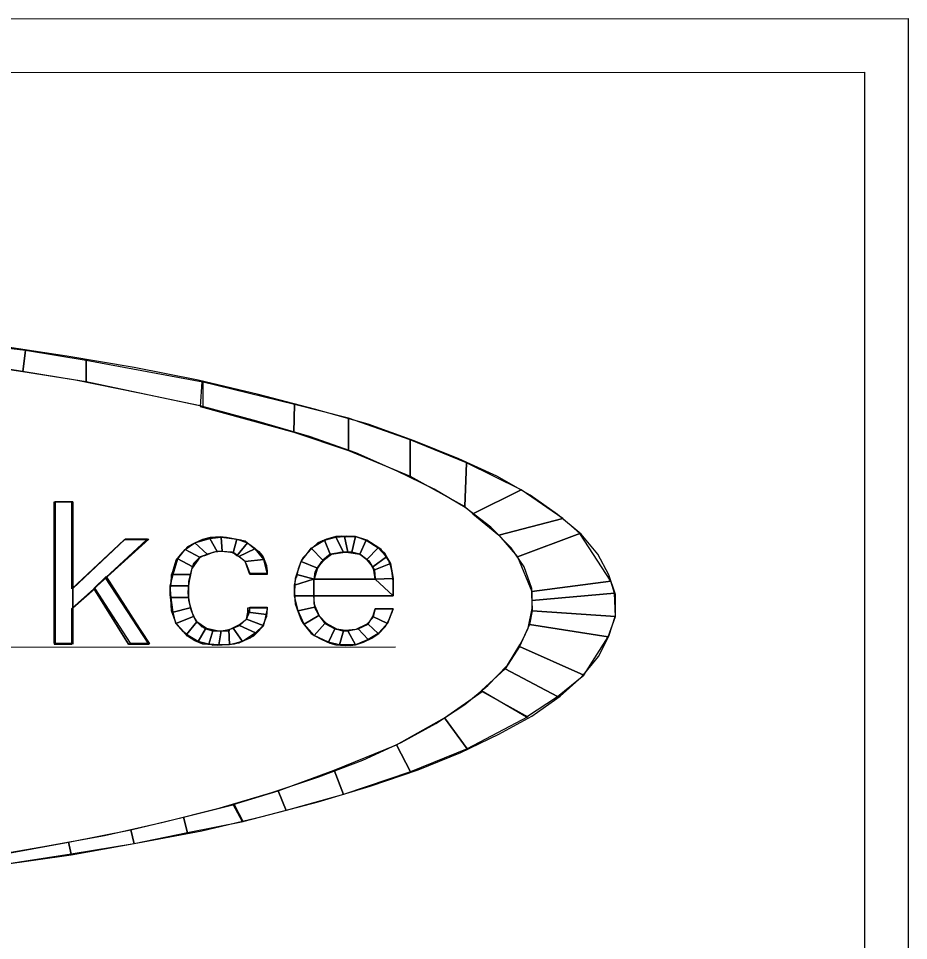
# Model space of a CAD drawing. Extents: x -662500 to -655523, y -1056000 to -1049993.
# Drawn here: x -655616.3 to -655522.6, y -1053929.7 to -1053832.7 of the extents above; entities that cross this region are included whole.
import ezdxf

# ---------------------------------------------------------------- set-up
doc = ezdxf.new("R2010")
doc.units = 0
doc.layers.add('Vrstva 9', color=7, linetype='Continuous')

msp = doc.modelspace()

# ---------------------------------------------------------------- linework, layer by layer
at = {"layer": 'Vrstva 9'}
for p, q in [((-655590.172, -1053891.056), (-655591.974, -1053891.057)), ((-655590.172, -1053891.056), (-655591.974, -1053891.057)), ((-655578.776, -1053891.665), (-655585.228, -1053891.665)), ((-655578.776, -1053891.665), (-655585.228, -1053891.665)), ((-655585.228, -1053893.418), (-655576.89, -1053893.417)), ((-655585.228, -1053893.418), (-655576.89, -1053893.417)), ((-655591.974, -1053894.599), (-655590.172, -1053894.599)), ((-655591.974, -1053894.599), (-655590.172, -1053894.599)), ((-655576.89, -1053894.788), (-655578.775, -1053894.788)), ((-655576.89, -1053894.788), (-655578.775, -1053894.788)), ((-655712.978, -1053898.8), (-655576.638, -1053898.787))]:
    msp.add_line(p, q, dxfattribs=at)
for points in [[(-655522.685, -1053832.661), (-655522.648, -1054250.077), (-656409.722, -1054250.156), (-656409.76, -1053832.74)], [(-655527.272, -1053838.329), (-655527.236, -1054245.489), (-656405.14, -1054245.568), (-656405.177, -1053838.408)], [(-655623.861, -1053868.662), (-655623.652, -1053866.605), (-655615.607, -1053867.557), (-655615.859, -1053869.842)], [(-655615.859, -1053869.842), (-655615.607, -1053867.557), (-655609.197, -1053868.623), (-655609.196, -1053870.908)], [(-655609.196, -1053870.908), (-655609.197, -1053868.623), (-655596.92, -1053870.907), (-655596.92, -1053873.497)], [(-655597.046, -1053870.907), (-655597.213, -1053873.497), (-655587.366, -1053876.201), (-655587.283, -1053873.268)], [(-655587.283, -1053873.268), (-655587.366, -1053876.201), (-655581.584, -1053878.105), (-655581.585, -1053874.715)], [(-655581.585, -1053874.715), (-655581.584, -1053878.105), (-655575.09, -1053880.809), (-655575.09, -1053877)], [(-655575.09, -1053877), (-655575.09, -1053880.809), (-655569.349, -1053884.008), (-655569.182, -1053879.399)], [(-655569.182, -1053879.399), (-655569.349, -1053884.008), (-655568.511, -1053884.77), (-655563.441, -1053882.255)], [(-655563.441, -1053882.255), (-655568.511, -1053884.77), (-655565.787, -1053887.017), (-655559.042, -1053885.264)], [(-655612.589, -1053883.517), (-655610.62, -1053883.516), (-655610.619, -1053898.486), (-655612.588, -1053898.372)], [(-655559.042, -1053885.264), (-655565.787, -1053887.017), (-655563.818, -1053889.302), (-655557.24, -1053886.863)], [(-655594.991, -1053887.248), (-655594.907, -1053888.733), (-655595.41, -1053888.733), (-655596.206, -1053887.362)], [(-655593.357, -1053887.438), (-655593.734, -1053888.886), (-655594.907, -1053888.733), (-655594.991, -1053887.248)], [(-655583.511, -1053889.037), (-655584.139, -1053887.552), (-655582.924, -1053887.247), (-655582.128, -1053888.808)], [(-655582.128, -1053888.808), (-655582.924, -1053887.247), (-655582.002, -1053887.17), (-655581.667, -1053888.808)], [(-655581.667, -1053888.808), (-655582.002, -1053887.17), (-655580.871, -1053887.17), (-655581.248, -1053888.808)], [(-655581.248, -1053888.808), (-655580.871, -1053887.17), (-655579.74, -1053887.551), (-655580.41, -1053889.037)], [(-655557.24, -1053886.863), (-655563.818, -1053889.302), (-655562.309, -1053892.958), (-655553.971, -1053891.853)], [(-655605.089, -1053887.439), (-655602.617, -1053887.439), (-655610.619, -1053894.677), (-655610.619, -1053892.62)], [(-655597.756, -1053887.819), (-655596.457, -1053889.038), (-655597.212, -1053889.381), (-655598.804, -1053888.543)], [(-655596.206, -1053887.362), (-655595.41, -1053888.733), (-655596.457, -1053889.038), (-655597.756, -1053887.819)], [(-655592.226, -1053887.819), (-655593.357, -1053889.19), (-655593.734, -1053888.886), (-655593.357, -1053887.438)], [(-655591.472, -1053888.466), (-655593.147, -1053889.266), (-655593.357, -1053889.19), (-655592.226, -1053887.819)], [(-655584.307, -1053889.647), (-655585.522, -1053888.39), (-655584.139, -1053887.552), (-655583.511, -1053889.037)], [(-655580.41, -1053889.037), (-655579.74, -1053887.551), (-655578.483, -1053888.351), (-655579.656, -1053889.57)], [(-655598.804, -1053888.543), (-655597.212, -1053889.381), (-655598.05, -1053890.333), (-655599.558, -1053889.496)], [(-655590.55, -1053889.571), (-655592.477, -1053889.8), (-655593.147, -1053889.266), (-655591.472, -1053888.466)], [(-655584.851, -1053890.485), (-655586.569, -1053889.799), (-655585.522, -1053888.39), (-655584.307, -1053889.647)], [(-655579.656, -1053889.57), (-655578.483, -1053888.351), (-655577.603, -1053889.303), (-655579.027, -1053890.37)], [(-655599.558, -1053889.496), (-655598.05, -1053890.333), (-655598.259, -1053891.171), (-655600.061, -1053891.172)], [(-655590.172, -1053891.171), (-655591.974, -1053891.171), (-655592.477, -1053889.8), (-655590.55, -1053889.571)], [(-655585.228, -1053891.665), (-655587.03, -1053891.17), (-655586.569, -1053889.799), (-655584.851, -1053890.485)], [(-655579.027, -1053890.37), (-655577.603, -1053889.303), (-655577.184, -1053889.989), (-655578.943, -1053890.713)], [(-655578.943, -1053890.713), (-655577.184, -1053889.989), (-655576.89, -1053891.588), (-655578.776, -1053891.665)], [(-655600.061, -1053891.172), (-655598.259, -1053891.171), (-655598.426, -1053892.352), (-655600.354, -1053892.352)], [(-655585.27, -1053891.665), (-655587.281, -1053892.275), (-655587.03, -1053891.17), (-655585.228, -1053891.665)], [(-655602.532, -1053898.485), (-655604.753, -1053898.485), (-655608.398, -1053892.62), (-655607.1, -1053891.363)], [(-655585.27, -1053893.418), (-655587.281, -1053893.418), (-655587.281, -1053892.275), (-655585.27, -1053891.665)], [(-655578.776, -1053891.665), (-655576.89, -1053893.417), (-655585.228, -1053893.418), (-655585.228, -1053891.665)], [(-655578.776, -1053891.665), (-655576.89, -1053891.588), (-655576.89, -1053893.417), (-655578.776, -1053891.665)], [(-655553.971, -1053891.853), (-655562.309, -1053892.958), (-655562.309, -1053893.911), (-655553.594, -1053893.11)], [(-655600.354, -1053892.352), (-655598.426, -1053892.352), (-655598.426, -1053893.571), (-655600.27, -1053893.571)], [(-655553.594, -1053893.11), (-655562.309, -1053893.911), (-655562.267, -1053894.977), (-655553.51, -1053895.586)], [(-655600.27, -1053893.571), (-655598.426, -1053893.571), (-655598.259, -1053894.676), (-655600.06, -1053895.133)], [(-655585.186, -1053894.598), (-655586.904, -1053894.979), (-655587.281, -1053893.418), (-655585.27, -1053893.418)], [(-655600.06, -1053895.133), (-655598.259, -1053894.676), (-655597.923, -1053895.59), (-655599.767, -1053896.314)], [(-655590.214, -1053895.361), (-655592.183, -1053895.132), (-655592.183, -1053894.675), (-655590.172, -1053894.675)], [(-655584.725, -1053895.474), (-655586.275, -1053896.389), (-655586.904, -1053894.979), (-655585.186, -1053894.598)], [(-655578.775, -1053894.788), (-655576.89, -1053894.788), (-655577.476, -1053896.312), (-655579.027, -1053895.588)], [(-655553.51, -1053895.586), (-655562.267, -1053894.977), (-655562.56, -1053896.425), (-655554.264, -1053897.719)], [(-655599.767, -1053896.314), (-655597.923, -1053895.59), (-655597.546, -1053896.123), (-655598.635, -1053897.456)], [(-655591.387, -1053897.303), (-655593.063, -1053896.542), (-655592.351, -1053895.856), (-655590.591, -1053896.541)], [(-655590.591, -1053896.541), (-655592.351, -1053895.856), (-655592.183, -1053895.132), (-655590.214, -1053895.361)], [(-655584.097, -1053896.312), (-655585.228, -1053897.569), (-655586.275, -1053896.389), (-655584.725, -1053895.474)], [(-655579.027, -1053895.588), (-655577.476, -1053896.312), (-655578.482, -1053897.378), (-655579.53, -1053896.388)], [(-655598.635, -1053897.456), (-655597.546, -1053896.123), (-655596.666, -1053896.885), (-655597.42, -1053898.218)], [(-655597.42, -1053898.218), (-655596.666, -1053896.885), (-655595.87, -1053897.075), (-655596.289, -1053898.485)], [(-655595.242, -1053898.561), (-655594.99, -1053897.075), (-655594.194, -1053896.961), (-655594.11, -1053898.561)], [(-655594.11, -1053898.561), (-655594.194, -1053896.961), (-655593.733, -1053896.808), (-655592.77, -1053898.218)], [(-655592.77, -1053898.218), (-655593.733, -1053896.808), (-655593.063, -1053896.542), (-655591.387, -1053897.303)], [(-655583.049, -1053896.884), (-655583.719, -1053898.293), (-655585.228, -1053897.569), (-655584.097, -1053896.312)], [(-655582.127, -1053897.074), (-655582.546, -1053898.559), (-655583.719, -1053898.293), (-655583.049, -1053896.884)], [(-655580.577, -1053896.883), (-655579.529, -1053897.988), (-655580.87, -1053898.559), (-655581.666, -1053897.074)], [(-655579.53, -1053896.388), (-655578.482, -1053897.378), (-655579.529, -1053897.988), (-655580.577, -1053896.883)], [(-655554.264, -1053897.719), (-655562.56, -1053896.425), (-655563.608, -1053898.748), (-655556.82, -1053901.757)], [(-655596.289, -1053898.485), (-655595.87, -1053897.075), (-655594.99, -1053897.075), (-655595.242, -1053898.561)], [(-655581.666, -1053897.074), (-655580.87, -1053898.559), (-655582.546, -1053898.559), (-655582.127, -1053897.074)], [(-655556.82, -1053901.757), (-655563.608, -1053898.748), (-655565.116, -1053901.072), (-655559.585, -1053904.004)], [(-655559.585, -1053904.004), (-655565.116, -1053901.072), (-655567.588, -1053903.357), (-655562.853, -1053906.138)], [(-655567.546, -1053903.472), (-655562.727, -1053906.138), (-655569.095, -1053909.49), (-655571.484, -1053906.253)], [(-655571.484, -1053906.253), (-655569.095, -1053909.49), (-655575.087, -1053911.928), (-655576.554, -1053909.072)], [(-655576.554, -1053909.072), (-655575.087, -1053911.928), (-655582.126, -1053914.291), (-655583.09, -1053911.739)], [(-655583.09, -1053911.739), (-655582.126, -1053914.291), (-655588.159, -1053916.005), (-655588.997, -1053913.91)], [(-655588.997, -1053913.91), (-655588.159, -1053916.005), (-655592.768, -1053917.187), (-655593.732, -1053915.358)], [(-655593.648, -1053915.358), (-655592.684, -1053917.187), (-655598.55, -1053918.33), (-655598.969, -1053916.692)], [(-655598.969, -1053916.692), (-655598.55, -1053918.33), (-655604.164, -1053919.511), (-655604.5, -1053918.026)], [(-655604.5, -1053918.026), (-655604.164, -1053919.511), (-655610.784, -1053920.578), (-655611.078, -1053919.321)], [(-655611.078, -1053919.321), (-655610.784, -1053920.578), (-655618.745, -1053921.798), (-655618.745, -1053920.731)]]:
    msp.add_lwpolyline(points, close=True, dxfattribs=at)
for points in [[(-655618.242, -1053921.722), (-655610.784, -1053920.654), (-655603.787, -1053919.397), (-655597.041, -1053918.139), (-655590.673, -1053916.615), (-655584.807, -1053915.091), (-655579.318, -1053913.414), (-655574.249, -1053911.7), (-655569.766, -1053909.871), (-655565.786, -1053907.966), (-655562.308, -1053906.061), (-655559.333, -1053903.966), (-655557.029, -1053901.909), (-655555.27, -1053899.776), (-655554.18, -1053897.643), (-655553.51, -1053895.472), (-655553.51, -1053893.262), (-655554.181, -1053891.206), (-655555.354, -1053889.034), (-655557.114, -1053886.902), (-655559.586, -1053884.845), (-655562.478, -1053882.826), (-655565.997, -1053880.808), (-655569.978, -1053878.98), (-655574.671, -1053877.114), (-655579.531, -1053875.362), (-655585.188, -1053873.763), (-655591.054, -1053872.24), (-655597.423, -1053870.717), (-655604.169, -1053869.384), (-655611.25, -1053868.204), (-655618.666, -1053867.062)], [(-655563.231, -1053897.986), (-655562.686, -1053896.806), (-655562.267, -1053894.749), (-655562.309, -1053892.616), (-655563.106, -1053890.368), (-655564.488, -1053888.35), (-655566.625, -1053886.179), (-655569.307, -1053884.122), (-655572.576, -1053882.18), (-655576.472, -1053880.276), (-655580.83, -1053878.371), (-655585.69, -1053876.658), (-655591.263, -1053875.02), (-655597.213, -1053873.421), (-655603.582, -1053872.089), (-655610.328, -1053870.718), (-655617.618, -1053869.538), (-655623.861, -1053868.662)], [(-655612.588, -1053898.486), (-655610.702, -1053898.486), (-655610.703, -1053894.753), (-655608.398, -1053892.658), (-655604.753, -1053898.485), (-655602.616, -1053898.485), (-655607.183, -1053891.515), (-655602.868, -1053887.515), (-655605.215, -1053887.515), (-655610.703, -1053892.658), (-655610.704, -1053883.554), (-655612.589, -1053883.555), (-655612.588, -1053898.486)], [(-655612.462, -1053898.372), (-655610.619, -1053898.372), (-655610.619, -1053894.677), (-655608.315, -1053892.62), (-655604.585, -1053898.371), (-655602.532, -1053898.371), (-655607.1, -1053891.439), (-655602.743, -1053887.439), (-655605.089, -1053887.439), (-655610.619, -1053892.62), (-655610.62, -1053883.516), (-655612.463, -1053883.517), (-655612.462, -1053898.372)], [(-655590.172, -1053894.599), (-655590.172, -1053894.751), (-655590.214, -1053895.589), (-655590.591, -1053896.427), (-655590.591, -1053896.58), (-655591.261, -1053897.303), (-655591.932, -1053897.875), (-655592.225, -1053897.951), (-655593.147, -1053898.37), (-655594.11, -1053898.561), (-655594.445, -1053898.561), (-655595.367, -1053898.637), (-655595.912, -1053898.561), (-655596.918, -1053898.485), (-655597.756, -1053898.142), (-655598.552, -1053897.647), (-655599.222, -1053896.885), (-655599.725, -1053896.314), (-655600.018, -1053895.476), (-655600.27, -1053894.6), (-655600.27, -1053894.181), (-655600.354, -1053893.267), (-655600.354, -1053892.429), (-655600.27, -1053892.124), (-655600.228, -1053891.21), (-655599.893, -1053890.334), (-655599.726, -1053889.648), (-655599.097, -1053888.886), (-655598.511, -1053888.2), (-655597.756, -1053887.819), (-655596.919, -1053887.438), (-655596.122, -1053887.248), (-655595.117, -1053887.172), (-655594.446, -1053887.248), (-655593.357, -1053887.438), (-655592.477, -1053887.628), (-655592.226, -1053887.819), (-655591.472, -1053888.39), (-655590.801, -1053889.038), (-655590.592, -1053889.304), (-655590.214, -1053890.218), (-655590.172, -1053890.98), (-655590.172, -1053891.056)], [(-655590.172, -1053894.599), (-655590.172, -1053894.751), (-655590.423, -1053896.122), (-655590.591, -1053896.58), (-655591.596, -1053897.646), (-655592.225, -1053897.951), (-655593.649, -1053898.484), (-655594.445, -1053898.561), (-655595.912, -1053898.637), (-655595.912, -1053898.561), (-655597.42, -1053898.294), (-655597.756, -1053898.142), (-655598.971, -1053897.19), (-655599.725, -1053896.314), (-655600.228, -1053894.981), (-655600.27, -1053894.181), (-655600.354, -1053892.848), (-655600.27, -1053892.124), (-655600.061, -1053890.714), (-655599.726, -1053889.648), (-655598.804, -1053888.543), (-655597.756, -1053887.819), (-655596.332, -1053887.362), (-655596.122, -1053887.248), (-655594.572, -1053887.248), (-655594.446, -1053887.248), (-655592.938, -1053887.514), (-655592.226, -1053887.819), (-655591.053, -1053888.733), (-655590.592, -1053889.304), (-655590.172, -1053890.714), (-655590.172, -1053890.98), (-655590.172, -1053891.056)], [(-655576.89, -1053893.417), (-655576.89, -1053893.264), (-655576.848, -1053892.426), (-655576.89, -1053891.855), (-655577.016, -1053890.979), (-655577.184, -1053890.141), (-655577.351, -1053889.722), (-655577.729, -1053888.96), (-655578.399, -1053888.351), (-655579.237, -1053887.818), (-655580.075, -1053887.437), (-655580.871, -1053887.17), (-655581.835, -1053887.132), (-655582.84, -1053887.171), (-655582.924, -1053887.171), (-655583.93, -1053887.437), (-655584.81, -1053887.818), (-655585.396, -1053888.352), (-655586.025, -1053889.037), (-655586.569, -1053889.723), (-655586.904, -1053890.561), (-655587.072, -1053891.437), (-655587.198, -1053891.589), (-655587.281, -1053892.504), (-655587.281, -1053893.342), (-655587.197, -1053894.256), (-655587.197, -1053894.256), (-655586.904, -1053895.132), (-655586.569, -1053895.97), (-655586.359, -1053896.312), (-655585.856, -1053896.96), (-655585.228, -1053897.569), (-655584.39, -1053897.988), (-655583.552, -1053898.369), (-655582.923, -1053898.56), (-655581.959, -1053898.636), (-655580.996, -1053898.559), (-655580.87, -1053898.559), (-655580.032, -1053898.293), (-655579.152, -1053897.874), (-655578.398, -1053897.378), (-655577.728, -1053896.655), (-655577.351, -1053895.969), (-655577.016, -1053895.131), (-655576.89, -1053894.788)], [(-655576.89, -1053893.417), (-655576.89, -1053893.264), (-655576.89, -1053891.969), (-655576.89, -1053891.855), (-655577.058, -1053890.484), (-655577.351, -1053889.722), (-655578.148, -1053888.541), (-655578.399, -1053888.351), (-655579.656, -1053887.551), (-655580.871, -1053887.17), (-655582.379, -1053887.132), (-655582.924, -1053887.171), (-655584.349, -1053887.628), (-655585.396, -1053888.352), (-655586.36, -1053889.38), (-655586.569, -1053889.723), (-655587.03, -1053891.056), (-655587.198, -1053891.589), (-655587.281, -1053892.961), (-655587.197, -1053894.256), (-655586.694, -1053895.589), (-655586.359, -1053896.312), (-655585.521, -1053897.379), (-655585.228, -1053897.569), (-655583.929, -1053898.217), (-655582.923, -1053898.56), (-655581.415, -1053898.636), (-655580.87, -1053898.559), (-655579.446, -1053897.988), (-655578.398, -1053897.378), (-655577.476, -1053896.312), (-655577.351, -1053895.969), (-655576.89, -1053894.788)], [(-655591.974, -1053891.057), (-655591.974, -1053890.98), (-655592.351, -1053890.066), (-655592.477, -1053889.8), (-655593.231, -1053889.19), (-655593.902, -1053888.809), (-655594.907, -1053888.733), (-655595.787, -1053888.81), (-655596.751, -1053889.191), (-655597.212, -1053889.305), (-655597.924, -1053889.991), (-655598.091, -1053890.486), (-655598.259, -1053891.362), (-655598.426, -1053892.162), (-655598.51, -1053893.038), (-655598.426, -1053893.876), (-655598.217, -1053894.752), (-655597.923, -1053895.59), (-655597.672, -1053896.047), (-655597.043, -1053896.656), (-655596.541, -1053896.809), (-655595.744, -1053897.075), (-655595.116, -1053897.113), (-655594.11, -1053897.075), (-655594.11, -1053896.961), (-655593.231, -1053896.58), (-655593.063, -1053896.427), (-655592.351, -1053895.856), (-655591.974, -1053895.056), (-655591.974, -1053894.751), (-655591.974, -1053894.599)], [(-655591.974, -1053891.057), (-655591.974, -1053890.98), (-655592.477, -1053889.8), (-655593.65, -1053888.886), (-655593.902, -1053888.809), (-655595.41, -1053888.733), (-655595.787, -1053888.81), (-655597.212, -1053889.305), (-655597.212, -1053889.305), (-655598.05, -1053890.486), (-655598.091, -1053890.486), (-655598.426, -1053891.857), (-655598.426, -1053892.162), (-655598.426, -1053893.571), (-655598.426, -1053893.876), (-655598.049, -1053895.209), (-655597.672, -1053896.047), (-655596.541, -1053896.809), (-655595.116, -1053897.113), (-655594.11, -1053896.961), (-655593.063, -1053896.427), (-655592.351, -1053895.856), (-655591.974, -1053894.751), (-655591.974, -1053894.599)], [(-655585.228, -1053891.665), (-655585.103, -1053890.865), (-655584.935, -1053890.561), (-655584.39, -1053889.799), (-655584.139, -1053889.57), (-655583.511, -1053889.037), (-655583.385, -1053889.037), (-655582.505, -1053888.808), (-655581.835, -1053888.808), (-655580.871, -1053888.884), (-655580.41, -1053889.037), (-655579.656, -1053889.57), (-655579.446, -1053889.722), (-655579.027, -1053890.484), (-655578.86, -1053890.713), (-655578.776, -1053891.589), (-655578.776, -1053891.665)], [(-655585.228, -1053891.665), (-655584.935, -1053890.561), (-655584.139, -1053889.57), (-655583.385, -1053889.037), (-655581.96, -1053888.808), (-655581.835, -1053888.808), (-655580.41, -1053889.037), (-655579.446, -1053889.722), (-655578.86, -1053890.713), (-655578.776, -1053891.665)], [(-655578.775, -1053894.788), (-655579.027, -1053895.702), (-655579.027, -1053895.702), (-655579.655, -1053896.388), (-655579.655, -1053896.388), (-655580.409, -1053896.807), (-655580.828, -1053896.96), (-655581.666, -1053897.074), (-655582.63, -1053896.96), (-655582.756, -1053896.96), (-655583.594, -1053896.541), (-655583.929, -1053896.312), (-655584.641, -1053895.551), (-655584.641, -1053895.551), (-655585.102, -1053894.751), (-655585.228, -1053893.875), (-655585.228, -1053893.684), (-655585.228, -1053893.418)], [(-655578.775, -1053894.788), (-655579.027, -1053895.702), (-655579.655, -1053896.388), (-655580.828, -1053896.96), (-655582.337, -1053897.074), (-655582.756, -1053896.96), (-655583.929, -1053896.312), (-655584.641, -1053895.551), (-655585.228, -1053894.256), (-655585.228, -1053893.684), (-655585.228, -1053893.418)], [(-655656.328, -1053924.353), (-655650.84, -1053924.162), (-655643.004, -1053923.552), (-655635.463, -1053922.866), (-655628.005, -1053921.951), (-655620.798, -1053920.998), (-655613.885, -1053919.817), (-655607.265, -1053918.635), (-655601.106, -1053917.225), (-655595.114, -1053915.701), (-655589.668, -1053914.101), (-655584.724, -1053912.463), (-655580.073, -1053910.71), (-655576.051, -1053908.843), (-655572.406, -1053906.824), (-655569.347, -1053904.843), (-655566.917, -1053902.824), (-655564.864, -1053900.691), (-655563.566, -1053898.558), (-655563.231, -1053897.986)]]:
    msp.add_lwpolyline(points, dxfattribs=at)

doc.saveas('drawing.dxf')
